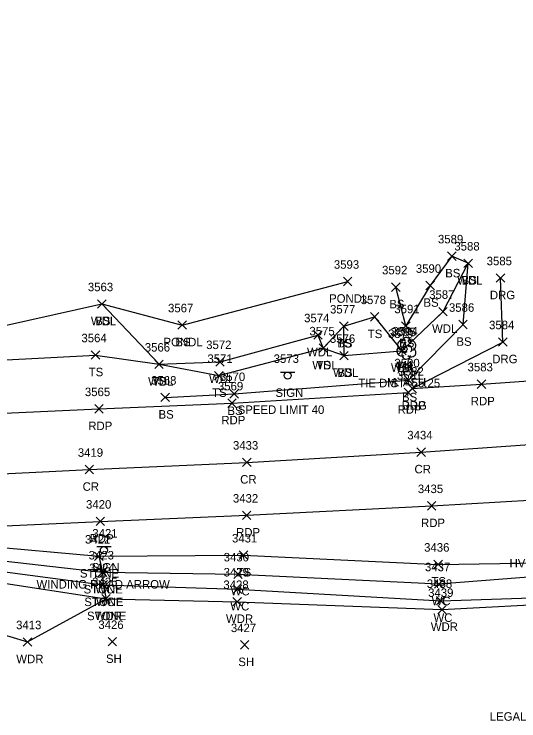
# Model space of a CAD drawing. Extents: x 1611797 to 1633212, y 298978 to 305475.
# Drawn here: x 1617511.6 to 1617630.3, y 301422.7 to 301589 of the extents above; entities that cross this region are included whole.
import ezdxf

# ---------------------------------------------------------------- set-up
doc = ezdxf.new("R2010")
doc.units = 0
for name, color, linetype in [('C_A', 7, 'Continuous'), ('C_C', 7, 'Continuous'), ('C_I', 7, 'Continuous'), ('CBP', 7, 'Continuous'), ('L_A', 7, 'Continuous'), ('L_C', 7, 'Continuous'), ('L_I', 7, 'Continuous'), ('L_TIC', 7, 'Continuous'), ('LASF', 7, 'Continuous'), ('LAWA', 7, 'Continuous'), ('LAWE', 7, 'Continuous'), ('LELB', 7, 'Continuous'), ('LTD', 7, 'Continuous'), ('P_A', 7, 'Continuous'), ('P_I', 7, 'Continuous'), ('P_TIC', 7, 'Continuous'), ('PET', 7, 'Continuous'), ('PRC', 7, 'Continuous'), ('R_A', 7, 'Continuous'), ('R_I', 7, 'Continuous'), ('R_TIC', 7, 'Continuous'), ('RDG', 7, 'Continuous'), ('S_A', 7, 'Continuous'), ('S_C', 7, 'Continuous'), ('S_I', 7, 'Continuous'), ('SSGN', 7, 'Continuous')]:
    doc.layers.add(name, color=color, linetype=linetype)

msp = doc.modelspace()

# ---------------------------------------------------------------- linework, layer by layer
at = {"layer": 'CBP'}
for radius in [0.625, 0.0833]:
    msp.add_circle((1617603.41, 301510.23), radius, dxfattribs=at)
at = {"layer": 'L_TIC'}
for points in [[(1617613.56, 301531.09), (1617615.56, 301533.09)], [(1617615.56, 301531.09), (1617613.56, 301533.09)], [(1617617.41, 301529.41), (1617619.41, 301531.41)], [(1617619.41, 301529.41), (1617617.41, 301531.41)], [(1617617.41, 301529.41), (1617619.41, 301531.41)], [(1617619.41, 301529.41), (1617617.41, 301531.41)], [(1617589.07, 301525.12), (1617591.07, 301527.12)], [(1617591.07, 301525.12), (1617589.07, 301527.12)], [(1617608.44, 301524.17), (1617610.44, 301526.17)], [(1617610.44, 301524.17), (1617608.44, 301526.17)], [(1617600.4, 301523.8), (1617602.4, 301525.8)], [(1617602.4, 301523.8), (1617600.4, 301525.8)], [(1617531.25, 301519.83), (1617533.25, 301521.83)], [(1617533.25, 301519.83), (1617531.25, 301521.83)], [(1617531.25, 301519.83), (1617533.25, 301521.83)], [(1617533.25, 301519.83), (1617531.25, 301521.83)], [(1617611.48, 301518.04), (1617613.48, 301520.04)], [(1617613.48, 301518.04), (1617611.48, 301520.04)], [(1617595.39, 301516.8), (1617597.39, 301518.8)], [(1617597.39, 301516.8), (1617595.39, 301518.8)], [(1617550.12, 301514.87), (1617552.12, 301516.87)], [(1617552.12, 301514.87), (1617550.12, 301516.87)], [(1617550.12, 301514.87), (1617552.12, 301516.87)], [(1617552.12, 301514.87), (1617550.12, 301516.87)], [(1617588.17, 301514.59), (1617590.17, 301516.59)], [(1617590.17, 301514.59), (1617588.17, 301516.59)], [(1617588.17, 301514.59), (1617590.17, 301516.59)], [(1617590.17, 301514.59), (1617588.17, 301516.59)], [(1617602.74, 301514.65), (1617604.74, 301516.65)], [(1617604.74, 301514.65), (1617602.74, 301516.65)], [(1617616.19, 301514.99), (1617618.19, 301516.99)], [(1617618.19, 301514.99), (1617616.19, 301516.99)], [(1617582.07, 301512.52), (1617584.07, 301514.52)], [(1617584.07, 301512.52), (1617582.07, 301514.52)], [(1617583.32, 301509.44), (1617585.32, 301511.44)], [(1617585.32, 301509.44), (1617583.32, 301511.44)], [(1617583.32, 301509.44), (1617585.32, 301511.44)], [(1617585.32, 301509.44), (1617583.32, 301511.44)], [(1617529.74, 301507.82), (1617531.74, 301509.82)], [(1617531.74, 301507.82), (1617529.74, 301509.82)], [(1617588.2, 301507.68), (1617590.2, 301509.68)], [(1617590.2, 301507.68), (1617588.2, 301509.68)], [(1617588.2, 301507.68), (1617590.2, 301509.68)], [(1617590.2, 301507.68), (1617588.2, 301509.68)], [(1617601.82, 301508.83), (1617603.82, 301510.83)], [(1617603.82, 301508.83), (1617601.82, 301510.83)], [(1617601.82, 301508.83), (1617603.82, 301510.83)], [(1617603.82, 301508.83), (1617601.82, 301510.83)], [(1617559.03, 301506.22), (1617561.03, 301508.22)], [(1617561.03, 301506.22), (1617559.03, 301508.22)], [(1617544.7, 301505.63), (1617546.7, 301507.63)], [(1617546.7, 301505.63), (1617544.7, 301507.63)], [(1617544.7, 301505.63), (1617546.7, 301507.63)], [(1617546.7, 301505.63), (1617544.7, 301507.63)], [(1617558.77, 301502.97), (1617560.77, 301504.97)], [(1617560.77, 301502.97), (1617558.77, 301504.97)], [(1617603.39, 301501.92), (1617605.39, 301503.92)], [(1617605.39, 301501.92), (1617603.39, 301503.92)], [(1617546.14, 301497.85), (1617548.14, 301499.85)], [(1617548.14, 301497.85), (1617546.14, 301499.85)], [(1617562.35, 301498.7), (1617564.35, 301500.7)], [(1617564.35, 301498.7), (1617562.35, 301500.7)], [(1617530.54, 301460.45), (1617532.54, 301462.45)], [(1617532.54, 301460.45), (1617530.54, 301462.45)], [(1617530.54, 301460.45), (1617532.54, 301462.45)], [(1617532.54, 301460.45), (1617530.54, 301462.45)], [(1617564.55, 301460.71), (1617566.55, 301462.71)], [(1617566.55, 301460.71), (1617564.55, 301462.71)], [(1617610.36, 301458.55), (1617612.36, 301460.55)], [(1617612.36, 301458.55), (1617610.36, 301460.55)], [(1617531.4, 301456.71), (1617533.4, 301458.71)], [(1617533.4, 301456.71), (1617531.4, 301458.71)], [(1617531.4, 301456.71), (1617533.4, 301458.71)], [(1617533.4, 301456.71), (1617531.4, 301458.71)], [(1617563.25, 301456.25), (1617565.25, 301458.25)], [(1617565.25, 301456.25), (1617563.25, 301458.25)], [(1617531.56, 301453.74), (1617533.56, 301455.74)], [(1617533.56, 301453.74), (1617531.56, 301455.74)], [(1617531.56, 301453.74), (1617533.56, 301455.74)], [(1617533.56, 301453.74), (1617531.56, 301455.74)], [(1617563.15, 301452.71), (1617565.15, 301454.71)], [(1617565.15, 301452.71), (1617563.15, 301454.71)], [(1617610.5, 301453.94), (1617612.5, 301455.94)], [(1617612.5, 301453.94), (1617610.5, 301455.94)], [(1617532.22, 301450.43), (1617534.22, 301452.43)], [(1617534.22, 301450.43), (1617532.22, 301452.43)], [(1617532.22, 301450.43), (1617534.22, 301452.43)], [(1617534.22, 301450.43), (1617532.22, 301452.43)], [(1617532.22, 301450.43), (1617534.22, 301452.43)], [(1617534.22, 301450.43), (1617532.22, 301452.43)], [(1617563.08, 301449.77), (1617565.08, 301451.77)], [(1617565.08, 301449.77), (1617563.08, 301451.77)], [(1617610.94, 301450.01), (1617612.94, 301452.01)], [(1617612.94, 301450.01), (1617610.94, 301452.01)], [(1617611.24, 301447.9), (1617613.24, 301449.9)], [(1617613.24, 301447.9), (1617611.24, 301449.9)], [(1617513.76, 301440.3), (1617515.76, 301442.3)], [(1617515.76, 301440.3), (1617513.76, 301442.3)], [(1617533.72, 301440.36), (1617535.72, 301442.36)], [(1617535.72, 301440.36), (1617533.72, 301442.36)], [(1617564.85, 301439.62), (1617566.85, 301441.62)], [(1617566.85, 301439.62), (1617564.85, 301441.62)]]:
    msp.add_lwpolyline(points, dxfattribs=at)
at = {"layer": 'LASF'}
for points in [[(1617369.92, 301458.22), (1617392.31, 301459.93), (1617437.14, 301460.59), (1617474.02, 301462.26), (1617503.43, 301464.01), (1617531.54, 301461.45), (1617532.4, 301457.71), (1617532.56, 301454.74), (1617533.22, 301451.43)], [(1617406.91, 301448.69), (1617423.21, 301448.25), (1617436.91, 301446.53), (1617478.32, 301448.57), (1617494.6, 301454.56), (1617503.53, 301455.99), (1617533.22, 301451.43)]]:
    msp.add_lwpolyline(points, dxfattribs=at)
at = {"layer": 'LAWA'}
for points in [[(1617422, 301509.31), (1617434.47, 301503.84), (1617472.92, 301504.28), (1617495.64, 301505.2), (1617503.75, 301514.54), (1617532.25, 301520.83), (1617545.7, 301506.63), (1617560.03, 301507.22), (1617583.07, 301513.52), (1617584.32, 301510.44), (1617589.2, 301508.68), (1617602.82, 301509.83), (1617612.48, 301519.04), (1617618.41, 301530.41)], [(1617478.99, 301441.89), (1617498.09, 301446.31), (1617514.76, 301441.3), (1617533.22, 301451.43), (1617564.08, 301450.77), (1617612.24, 301448.9), (1617641.75, 301450.47), (1617645.69, 301442.09), (1617648.16, 301431.46)]]:
    msp.add_lwpolyline(points, dxfattribs=at)
at = {"layer": 'LAWE'}
for points in [[(1617551.12, 301515.87), (1617590.07, 301526.12)], [(1617306.4, 301440.27), (1617351.46, 301437.68), (1617369.77, 301453.81), (1617393.24, 301457.25), (1617436.55, 301457.26), (1617474.54, 301459.2), (1617502.74, 301461.1), (1617532.4, 301457.71), (1617564.25, 301457.25), (1617611.5, 301454.94), (1617640.6, 301457.22), (1617646.97, 301460.46), (1617651.5, 301460.17)], [(1617351.78, 301429.69), (1617373.38, 301451.31), (1617394.67, 301454.3), (1617436.01, 301454.39), (1617474.83, 301456.14), (1617503.48, 301458.58), (1617532.56, 301454.74), (1617564.15, 301453.71), (1617611.94, 301451.01), (1617642.86, 301452.03), (1617647.61, 301443.08), (1617650.03, 301431.84)]]:
    msp.add_lwpolyline(points, dxfattribs=at)
at = {"layer": 'LELB'}
for points in [[(1617547.14, 301498.85), (1617563.35, 301499.7), (1617604.39, 301502.92), (1617617.19, 301515.99), (1617618.41, 301530.41), (1617614.56, 301532.09), (1617609.44, 301525.17), (1617603.74, 301515.65), (1617601.4, 301524.8)], [(1617532.25, 301520.83), (1617551.12, 301515.87)], [(1617376.92, 301490.08), (1617388.25, 301493.38), (1617435.54, 301494.49), (1617472.43, 301496.3), (1617499.35, 301499.07), (1617508.15, 301507.64), (1617530.74, 301508.82), (1617545.7, 301506.63), (1617559.77, 301503.97), (1617584.32, 301510.44), (1617589.17, 301515.59), (1617596.39, 301517.8), (1617602.82, 301509.83)], [(1617589.2, 301508.68), (1617589.17, 301515.59)], [(1617531.54, 301461.45), (1617565.55, 301461.71), (1617611.36, 301459.55), (1617640.31, 301459.96), (1617648.2, 301463.18), (1617651.39, 301462.96)]]:
    msp.add_lwpolyline(points, dxfattribs=at)
at = {"layer": 'LTD'}
msp.add_line((1617603.84, 301510.43), (1617603.84, 301510.43), dxfattribs=at)
msp.add_line((1617603.84, 301510.43), (1617603.84, 301510.43), dxfattribs=at)
msp.add_arc((1617603.88, 301511.86), 1.05, 335.5272, 180.9563, dxfattribs=at)
for centre, major_axis, ratio, start_param, end_param in [((1617603.04, 301511.09), (1.21, -0.51), 0.895232, 1.570796, 4.712389), ((1617603.63, 301510.89), (-0.208, -0.792), 0.645439, 3.141593, 6.283185), ((1617604.34, 301510.26), (-0.5, 0.667), 0.989748, 3.141593, 6.283185), ((1617604.88, 301511.01), (-1.14, -0.48), 0.949671, 1.570796, 4.712389), ((1617602.75, 301509.72), (0.58, -1.04), 0.959034, 3.141593, 6.283185), ((1617603.38, 301509.68), (-0.625, -0.083), 0.423636, 0, 3.141593), ((1617604.84, 301509.59), (-1.09, 0.79), 0.841452, 1.570796, 4.712389), ((1617603.84, 301508.93), (0.26, 1.06), 0.942809, 1.570796, 4.712389)]:
    msp.add_ellipse(centre, major_axis=major_axis, ratio=ratio, start_param=start_param, end_param=end_param, dxfattribs=at)
at = {"layer": 'P_TIC'}
for points in [[(1617620.52, 301500.98), (1617622.52, 301502.98)], [(1617622.52, 301500.98), (1617620.52, 301502.98)], [(1617604.26, 301499.96), (1617606.26, 301501.96)], [(1617606.26, 301499.96), (1617604.26, 301501.96)], [(1617603.32, 301499), (1617605.32, 301501)], [(1617605.32, 301499), (1617603.32, 301501)], [(1617561.86, 301496.5), (1617563.86, 301498.5)], [(1617563.86, 301496.5), (1617561.86, 301498.5)], [(1617530.56, 301495.15), (1617532.56, 301497.15)], [(1617532.56, 301495.15), (1617530.56, 301497.15)], [(1617606.34, 301484.97), (1617608.34, 301486.97)], [(1617608.34, 301484.97), (1617606.34, 301486.97)], [(1617565.34, 301482.56), (1617567.34, 301484.56)], [(1617567.34, 301482.56), (1617565.34, 301484.56)], [(1617528.29, 301480.87), (1617530.29, 301482.87)], [(1617530.29, 301480.87), (1617528.29, 301482.87)], [(1617608.82, 301472.33), (1617610.82, 301474.33)], [(1617610.82, 301472.33), (1617608.82, 301474.33)], [(1617565.32, 301470.1), (1617567.32, 301472.1)], [(1617567.32, 301470.1), (1617565.32, 301472.1)], [(1617530.87, 301468.67), (1617532.87, 301470.67)], [(1617532.87, 301468.67), (1617530.87, 301470.67)]]:
    msp.add_lwpolyline(points, dxfattribs=at)
at = {"layer": 'PET'}
for points in [[(1617305.75, 301457.19), (1617347.14, 301459.44), (1617392.41, 301462.15), (1617437.03, 301464.97), (1617473.27, 301466.95), (1617531.87, 301469.67), (1617566.32, 301471.1), (1617609.82, 301473.33), (1617634.04, 301474.72), (1617637.31, 301473.19), (1617644.61, 301473.11), (1617669.64, 301474.72), (1617697.12, 301478.39), (1617706.32, 301482.41), (1617727.5, 301485.96), (1617767.07, 301493.66), (1617800.96, 301502.3), (1617832.68, 301511.92), (1617867.35, 301523.95), (1617902.85, 301537.24), (1617944.17, 301553.96), (1617973.01, 301565.74), (1618001.25, 301577.28)], [(1617303.35, 301485.62), (1617332.28, 301487.64), (1617376.92, 301490.08), (1617380.39, 301489.02), (1617409.86, 301489.86), (1617436.04, 301491.12), (1617471.54, 301493.39), (1617531.56, 301496.15), (1617562.86, 301497.5), (1617604.32, 301500), (1617605.26, 301500.96), (1617621.52, 301501.98), (1617649.26, 301503.96)]]:
    msp.add_lwpolyline(points, dxfattribs=at)
at = {"layer": 'PRC'}
msp.add_lwpolyline([(1617306.09, 301470.41), (1617345.06, 301472.24), (1617391.61, 301474.51), (1617436.85, 301477.09), (1617470.99, 301479.01), (1617529.29, 301481.87), (1617566.34, 301483.56), (1617607.34, 301485.97), (1617648.36, 301488.83), (1617680.6, 301491.86), (1617721.27, 301497.4), (1617746.74, 301501.63), (1617780.46, 301508.66), (1617812.54, 301517.56), (1617842.63, 301527.27), (1617878.57, 301540.46), (1617911, 301552.87), (1617942.26, 301565.4), (1617968.17, 301576.76), (1617999.19, 301589.03)], dxfattribs=at)
at = {"layer": 'R_TIC'}
for points in [[(1617625.01, 301525.94), (1617627.01, 301527.94)], [(1617627.01, 301525.94), (1617625.01, 301527.94)], [(1617625.57, 301510.88), (1617627.57, 301512.88)], [(1617627.57, 301510.88), (1617625.57, 301512.88)], [(1617604.26, 301499.96), (1617606.26, 301501.96)], [(1617606.26, 301499.96), (1617604.26, 301501.96)]]:
    msp.add_lwpolyline(points, dxfattribs=at)
at = {"layer": 'RDG'}
msp.add_lwpolyline([(1617605.26, 301500.96), (1617626.57, 301511.88), (1617626.01, 301526.94)], dxfattribs=at)
at = {"layer": 'SSGN'}
for p, q in [((1617574.28, 301504.81), (1617577.61, 301504.81)), ((1617575.93, 301503.98), (1617575.93, 301503.98)), ((1617531.07, 301463.73), (1617534.4, 301463.73)), ((1617532.72, 301462.89), (1617532.72, 301462.89))]:
    msp.add_line(p, q, dxfattribs=at)
for centre in [(1617575.93, 301503.98), (1617532.72, 301462.89)]:
    msp.add_circle(centre, 0.833, dxfattribs=at)

# ---------------------------------------------------------------- texts
at = {"layer": 'C_A'}
for s, p in [('TIE', (1617601.49, 301505.23)), ('HVCTRL', (1617628.13, 301458.84))]:
    msp.add_text(s, height=2, dxfattribs=at).set_placement(p)
at = {"layer": 'C_C'}
msp.add_text('TIE DIST=55.25', height=2, dxfattribs=at).set_placement((1617592.55, 301501.23))
at = {"layer": 'C_I'}
msp.add_text('3595', height=2, dxfattribs=at).set_placement((1617600.15, 301513.23))
at = {"layer": 'L_A'}
for s, p in [('BS', (1617613, 301527.09)), ('WDL', (1617615.83, 301525.41)), ('BS', (1617616.86, 301525.41)), ('PONDL', (1617585.69, 301521.12)), ('BS', (1617599.85, 301519.8)), ('BS', (1617607.88, 301520.17)), ('WDL', (1617529.67, 301515.83)), ('BS', (1617530.69, 301515.83)), ('WDL', (1617609.9, 301514.04)), ('TS', (1617594.79, 301512.8)), ('PONDL', (1617546.74, 301510.87)), ('BS', (1617549.56, 301510.87)), ('BS', (1617615.63, 301510.99)), ('TS', (1617587.58, 301510.59)), ('BS', (1617587.61, 301510.59)), ('BS', (1617602.18, 301510.65)), ('WDL', (1617580.49, 301508.52)), ('WDL', (1617581.74, 301505.44)), ('TS', (1617582.73, 301505.44)), ('WDL', (1617600.24, 301504.83)), ('TS', (1617601.23, 301504.83)), ('H', (1617603.27, 301505.43)), ('TS', (1617529.15, 301503.82)), ('WDL', (1617586.61, 301503.68)), ('BS', (1617587.64, 301503.68)), ('WDL', (1617543.12, 301501.63)), ('TS', (1617544.11, 301501.63)), ('WDL', (1617557.45, 301502.22)), ('TS', (1617558.17, 301498.97)), ('BS', (1617602.83, 301497.92)), ('BS', (1617561.79, 301494.7)), ('BS', (1617545.58, 301493.85)), ('STONE', (1617527.08, 301456.45)), ('TS', (1617529.95, 301456.45)), ('TS', (1617563.96, 301456.71)), ('TS', (1617609.77, 301454.55)), ('STONE', (1617527.95, 301452.71)), ('WC', (1617530.71, 301452.71)), ('WC', (1617562.55, 301452.25)), ('STONE', (1617528.11, 301449.74)), ('WC', (1617530.87, 301449.74)), ('WC', (1617609.81, 301449.94)), ('WC', (1617562.46, 301448.71)), ('STONE', (1617528.76, 301446.43)), ('STONE', (1617528.76, 301446.43)), ('WDR', (1617530.58, 301446.43)), ('WC', (1617610.24, 301446.01)), ('WDR', (1617561.44, 301445.77)), ('WDR', (1617609.61, 301443.9)), ('WDR', (1617512.12, 301436.3)), ('SH', (1617533.21, 301436.36)), ('SH', (1617564.34, 301435.62))]:
    msp.add_text(s, height=2, dxfattribs=at).set_placement(p)
at = {"layer": 'L_C'}
msp.add_text('M. ASH', height=2, dxfattribs=at).set_placement((1617599.3, 301501.43))
at = {"layer": 'L_I'}
for s, p in [('3589', (1617611.29, 301535.09)), ('3588', (1617615.15, 301533.41)), ('3588', (1617615.15, 301533.41)), ('3593', (1617586.81, 301529.12)), ('3592', (1617598.14, 301527.8)), ('3590', (1617606.09, 301528.17)), ('3563', (1617528.95, 301523.83)), ('3563', (1617528.95, 301523.83)), ('3578', (1617593.13, 301520.8)), ('3587', (1617609.22, 301522.04)), ('3586', (1617613.88, 301518.99)), ('3567', (1617547.81, 301518.87)), ('3567', (1617547.81, 301518.87)), ('3577', (1617585.91, 301518.59)), ('3577', (1617585.91, 301518.59)), ('3591', (1617601.04, 301518.65)), ('3574', (1617579.81, 301516.52)), ('3575', (1617581.06, 301513.44)), ('3575', (1617581.06, 301513.44)), ('3579', (1617599.55, 301512.83)), ('3579', (1617599.55, 301512.83)), ('3594', (1617600.58, 301513.43)), ('3564', (1617527.44, 301511.82)), ('3576', (1617585.88, 301511.68)), ('3576', (1617585.88, 301511.68)), ('3566', (1617542.34, 301509.63)), ('3566', (1617542.34, 301509.63)), ('3572', (1617556.77, 301510.22)), ('3571', (1617557.07, 301506.97)), ('3580', (1617601.04, 301505.92)), ('3570', (1617560, 301502.7)), ('3568', (1617543.83, 301501.85)), ('3422', (1617528.28, 301464.45)), ('3422', (1617528.28, 301464.45)), ('3431', (1617562.85, 301464.71)), ('3436', (1617608.04, 301462.55)), ('3423', (1617529.14, 301460.71)), ('3423', (1617529.14, 301460.71)), ('3430', (1617560.9, 301460.25)), ('3424', (1617529.3, 301457.74)), ('3424', (1617529.3, 301457.74)), ('3437', (1617608.24, 301457.94)), ('3429', (1617560.88, 301456.71)), ('3425', (1617529.96, 301454.43)), ('3425', (1617529.96, 301454.43)), ('3425', (1617529.96, 301454.43)), ('3428', (1617560.82, 301453.77)), ('3438', (1617608.68, 301454.01)), ('3439', (1617608.98, 301451.9)), ('3413', (1617512.07, 301444.3)), ('3426', (1617531.41, 301444.36)), ('3427', (1617562.59, 301443.62))]:
    msp.add_text(s, height=2, dxfattribs=at).set_placement(p)
at = {"layer": 'P_A'}
for s, p in [('RDP', (1617602.74, 301495.96)), ('RDP', (1617619.01, 301496.98)), ('RDP', (1617601.81, 301495)), ('RDP', (1617560.34, 301492.5)), ('RDP', (1617529.05, 301491.15)), ('CR', (1617605.77, 301480.97)), ('CR', (1617564.77, 301478.56)), ('CR', (1617527.72, 301476.87)), ('RDP', (1617607.31, 301468.33)), ('RDP', (1617563.81, 301466.1)), ('RDP', (1617529.36, 301464.67))]:
    msp.add_text(s, height=2, dxfattribs=at).set_placement(p)
at = {"layer": 'P_I'}
for s, p in [('3583', (1617618.26, 301504.98)), ('3581', (1617601.63, 301503)), ('3582', (1617602, 301503.96)), ('3565', (1617528.25, 301499.15)), ('3569', (1617559.54, 301500.5)), ('3434', (1617604.08, 301488.97)), ('3433', (1617563.08, 301486.56)), ('3419', (1617526.59, 301484.87)), ('3435', (1617606.56, 301476.33)), ('3432', (1617563.07, 301474.1)), ('3420', (1617528.52, 301472.67))]:
    msp.add_text(s, height=2, dxfattribs=at).set_placement(p)
at = {"layer": 'R_A'}
for p in [(1617623.5, 301521.94), (1617624.06, 301506.88), (1617602.74, 301495.96)]:
    msp.add_text('DRG', height=2, dxfattribs=at).set_placement(p)
at = {"layer": 'R_I'}
for s, p in [('3585', (1617622.75, 301529.94)), ('3584', (1617623.31, 301514.88)), ('3582', (1617602, 301503.96))]:
    msp.add_text(s, height=2, dxfattribs=at).set_placement(p)
at = {"layer": 'S_A'}
for p in [(1617573.07, 301498.96), (1617529.86, 301457.87)]:
    msp.add_text('SIGN', height=2, dxfattribs=at).set_placement(p)
at = {"layer": 'S_C'}
for s, p in [('SPEED LIMIT 40', (1617564.2, 301494.96)), ('WINDING ROAD ARROW', (1617516.87, 301453.87)), ('LEGAL LOAD LIMIT 24000 POUNDS', (1617623.48, 301422.76))]:
    msp.add_text(s, height=2, dxfattribs=at).set_placement(p)
at = {"layer": 'S_I'}
for s, p in [('3573', (1617572.65, 301506.96)), ('3421', (1617530, 301465.87))]:
    msp.add_text(s, height=2, dxfattribs=at).set_placement(p)

doc.saveas('drawing.dxf')
